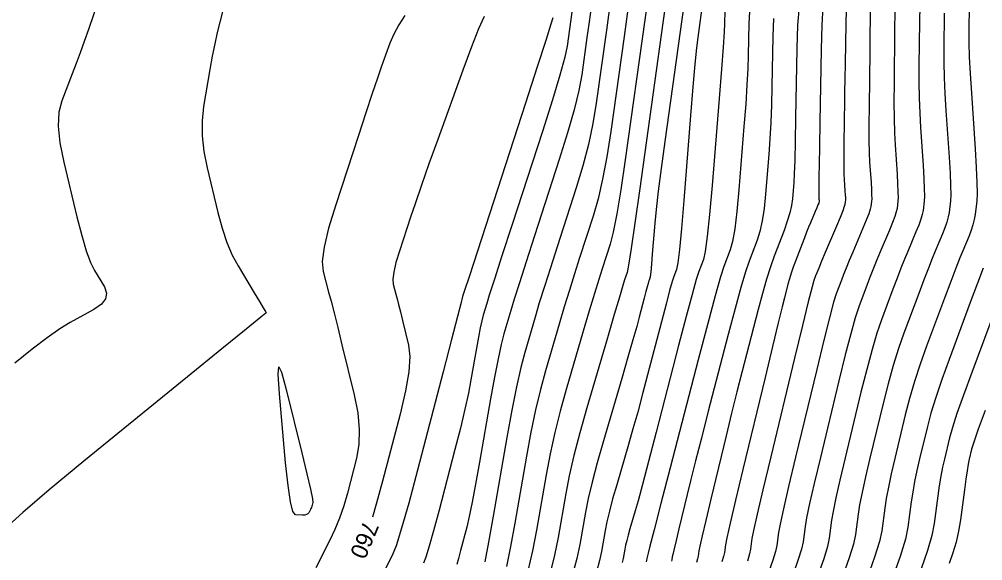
# Model space of a CAD drawing. Extents: x 2082232 to 2083549, y 592624 to 593832.
# Drawn here: x 2082963.13 to 2083003.5, y 593491.17 to 593513.83 of the extents above; entities that cross this region are included whole.
import ezdxf

# ---------------------------------------------------------------- set-up
doc = ezdxf.new("R2010")
doc.units = 0
doc.layers.add('DT_X_Contour_Major', color=7, linetype='Continuous')
doc.layers.add('DT_X_Contour_Minor', color=7, linetype='Continuous')

msp = doc.modelspace()

# ---------------------------------------------------------------- linework, layer by layer
at = {"layer": 'DT_X_Contour_Major'}
for points in [[(2082988.673, 593514.567), (2082988.47, 593513.115), (2082987.915, 593509.132), (2082987.752, 593508.077), (2082987.575, 593507.136), (2082987.384, 593506.309), (2082987.178, 593505.596), (2082986.61, 593503.849), (2082986.396, 593503.183), (2082986.182, 593502.499), (2082985.968, 593501.794), (2082985.753, 593501.07), (2082985.178, 593499.114), (2082984.967, 593498.34), (2082984.763, 593497.487), (2082984.568, 593496.554), (2082984.381, 593495.542), (2082983.891, 593492.736), (2082983.712, 593491.758), (2082983.54, 593490.929)], [(2083002.927, 593514.437), (2083002.914, 593513.323), (2083002.917, 593512.849), (2083002.936, 593512.26), (2083002.972, 593511.558), (2083003.023, 593510.741), (2083003.181, 593508.413), (2083003.229, 593507.622), (2083003.257, 593506.996), (2083003.263, 593506.535), (2083003.247, 593506.238), (2083003.177, 593505.666), (2083003.142, 593505.449), (2083003.088, 593505.228), (2083003.016, 593505.001), (2083002.926, 593504.769), (2083002.661, 593504.143), (2083002.538, 593503.844), (2083002.37, 593503.414), (2083002.157, 593502.853), (2083001.897, 593502.161), (2083001.145, 593500.144), (2083000.878, 593499.397), (2083000.64, 593498.668), (2083000.432, 593497.959), (2083000.252, 593497.267), (2082999.814, 593495.449), (2082999.665, 593494.808), (2082999.544, 593494.248), (2082999.453, 593493.769), (2082999.392, 593493.372), (2082999.266, 593492.42), (2082999.169, 593491.966), (2082998.971, 593491.317), (2082998.671, 593490.473)], [(2082992.691, 593514.179), (2082992.682, 593513.651), (2082992.665, 593513.307), (2082992.622, 593512.67), (2082992.551, 593511.742), (2082992.454, 593510.522), (2082992.159, 593506.878), (2082992.053, 593505.659), (2082991.958, 593504.735), (2082991.872, 593504.106), (2082991.796, 593503.772), (2082991.606, 593503.274), (2082991.499, 593502.941), (2082991.322, 593502.313), (2082991.075, 593501.392), (2082990.756, 593500.178), (2082989.813, 593496.547), (2082989.494, 593495.321), (2082989.242, 593494.364), (2082989.057, 593493.677), (2082988.94, 593493.26), (2082988.719, 593492.507), (2082988.644, 593492.242), (2082988.582, 593492.01), (2082988.535, 593491.812), (2082988.503, 593491.649), (2082988.434, 593491.258), (2082988.399, 593491.09)], [(2082997.775, 593514.222), (2082997.759, 593513.656), (2082997.73, 593511.971), (2082997.719, 593511.357), (2082997.71, 593510.781), (2082997.703, 593510.242), (2082997.696, 593509.741), (2082997.681, 593508.455), (2082997.678, 593508.01), (2082997.679, 593507.641), (2082997.684, 593507.347), (2082997.694, 593507.129), (2082997.727, 593506.648), (2082997.737, 593506.484), (2082997.743, 593506.355), (2082997.744, 593506.259), (2082997.741, 593506.198), (2082997.726, 593506.08), (2082997.7, 593505.99), (2082997.631, 593505.808), (2082997.52, 593505.535), (2082997.367, 593505.169), (2082996.901, 593504.073), (2082996.745, 593503.704), (2082996.625, 593503.418), (2082996.542, 593503.216), (2082996.495, 593503.098), (2082996.419, 593502.893), (2082996.347, 593502.632), (2082996.189, 593502.004), (2082995.945, 593501.007), (2082995.615, 593499.643), (2082994.62, 593495.514), (2082994.291, 593494.138), (2082994.049, 593493.11), (2082993.896, 593492.427), (2082993.83, 593492.091), (2082993.773, 593491.657), (2082993.729, 593491.45), (2082993.639, 593491.154)], [(2082982.615, 593513.949), (2082982.376, 593513.428), (2082982.075, 593512.679), (2082981.712, 593511.702), (2082980.663, 593508.796), (2082980.296, 593507.775), (2082979.985, 593506.894), (2082979.728, 593506.153), (2082979.527, 593505.551), (2082979.061, 593504.131), (2082978.914, 593503.645), (2082978.821, 593503.252), (2082978.783, 593502.952), (2082978.799, 593502.746), (2082978.915, 593502.32), (2082978.965, 593502.131), (2082979.028, 593501.886), (2082979.104, 593501.583), (2082979.192, 593501.223), (2082979.445, 593500.188), (2082979.494, 593499.716), (2082979.45, 593499.079), (2082979.314, 593498.274), (2082979.085, 593497.304), (2082978.352, 593494.494), (2082978.09, 593493.529), (2082977.926, 593492.985)]]:
    msp.add_lwpolyline(points, dxfattribs=at)
at = {"layer": 'DT_X_Contour_Minor'}
for points in [[(2082971.819, 593514.82), (2082971.533, 593513.718), (2082971.426, 593513.283), (2082971.322, 593512.807), (2082971.22, 593512.288), (2082971.121, 593511.728), (2082970.859, 593510.177), (2082970.794, 593509.581), (2082970.796, 593508.955), (2082970.865, 593508.3), (2082971.001, 593507.614), (2082971.453, 593505.747), (2082971.633, 593505.082), (2082971.834, 593504.487), (2082972.056, 593503.962), (2082972.299, 593503.507), (2082972.976, 593502.387), (2082973.197, 593502.02), (2082973.354, 593501.756), (2082973.445, 593501.597), (2082973.472, 593501.541), (2082973.458, 593501.533), (2082973.249, 593501.365), (2082972.634, 593500.865), (2082971.614, 593500.033), (2082970.187, 593498.871), (2082965.841, 593495.328), (2082964.387, 593494.128), (2082963.285, 593493.183), (2082962.535, 593492.495)], [(2082989.492, 593514.893), (2082989.341, 593513.813), (2082988.523, 593507.942), (2082988.339, 593506.689), (2082988.172, 593505.683), (2082988.021, 593504.925), (2082987.888, 593504.415), (2082987.553, 593503.387), (2082987.409, 593502.934), (2082987.23, 593502.35), (2082987.015, 593501.632), (2082986.764, 593500.782), (2082986.047, 593498.338), (2082985.792, 593497.428), (2082985.567, 593496.528), (2082985.372, 593495.64), (2082985.205, 593494.763), (2082984.8, 593492.44), (2082984.634, 593491.579), (2082984.441, 593490.739)], [(2082990.251, 593514.784), (2082990.098, 593513.688), (2082989.131, 593506.752), (2082988.925, 593505.3), (2082988.768, 593504.23), (2082988.659, 593503.541), (2082988.597, 593503.234), (2082988.496, 593502.924), (2082988.423, 593502.685), (2082988.278, 593502.201), (2082988.062, 593501.47), (2082987.775, 593500.494), (2082986.915, 593497.563), (2082986.618, 593496.515), (2082986.371, 593495.569), (2082986.175, 593494.726), (2082986.029, 593493.985), (2082985.708, 593492.145), (2082985.557, 593491.401), (2082985.342, 593490.55)], [(2082966.49, 593514.772), (2082966.031, 593513.408), (2082965.859, 593512.908), (2082965.689, 593512.43), (2082965.521, 593511.976), (2082965.354, 593511.543), (2082964.911, 593510.42), (2082964.792, 593509.944), (2082964.766, 593509.358), (2082964.834, 593508.662), (2082964.996, 593507.856), (2082965.551, 593505.56), (2082965.753, 593504.775), (2082965.942, 593504.139), (2082966.118, 593503.654), (2082966.282, 593503.319), (2082966.701, 593502.625), (2082966.791, 593502.372), (2082966.749, 593502.131), (2082966.573, 593501.904), (2082966.264, 593501.689), (2082965.263, 593501.133), (2082964.837, 593500.872), (2082964.309, 593500.503), (2082963.68, 593500.027), (2082962.95, 593499.443)], [(2082987.909, 593514.641), (2082987.733, 593513.376), (2082987.307, 593510.322), (2082987.166, 593509.465), (2082986.979, 593508.589), (2082986.747, 593507.693), (2082986.469, 593506.777), (2082985.666, 593504.311), (2082985.383, 593503.432), (2082985.134, 593502.648), (2082984.92, 593501.956), (2082984.741, 593501.359), (2082984.31, 593499.889), (2082984.141, 593499.253), (2082983.96, 593498.446), (2082983.765, 593497.469), (2082983.556, 593496.32), (2082982.982, 593493.031), (2082982.789, 593491.937), (2082982.639, 593491.119)], [(2082990.975, 593514.429), (2082990.179, 593508.719), (2082990.024, 593507.581), (2082989.902, 593506.63), (2082989.813, 593505.867), (2082989.757, 593505.291), (2082989.653, 593504.005), (2082989.617, 593503.577), (2082989.587, 593503.26), (2082989.562, 593503.054), (2082989.543, 593502.957), (2082989.501, 593502.847), (2082989.478, 593502.773), (2082989.439, 593502.634), (2082989.384, 593502.43), (2082989.313, 593502.161), (2082989.104, 593501.357), (2082989, 593500.97), (2082988.843, 593500.415), (2082988.634, 593499.689), (2082988.373, 593498.795), (2082987.606, 593496.183), (2082987.344, 593495.262), (2082987.131, 593494.459), (2082986.967, 593493.774), (2082986.854, 593493.206), (2082986.617, 593491.849), (2082986.494, 593491.266), (2082986.301, 593490.536)], [(2082991.777, 593514.634), (2082991.56, 593513.075), (2082991.509, 593512.639), (2082991.442, 593511.947), (2082991.358, 593511.001), (2082991.259, 593509.798), (2082990.972, 593506.252), (2082990.872, 593505.074), (2082990.789, 593504.2), (2082990.721, 593503.63), (2082990.67, 593503.364), (2082990.554, 593503.06), (2082990.489, 593502.857), (2082990.381, 593502.474), (2082990.229, 593501.911), (2082990.035, 593501.169), (2082989.459, 593498.952), (2082989.247, 593498.146), (2082989.042, 593497.389), (2082988.846, 593496.683), (2082988.657, 593496.027), (2082988.163, 593494.345), (2082987.994, 593493.752), (2082987.856, 593493.235), (2082987.751, 593492.793), (2082987.678, 593492.427), (2082987.526, 593491.553), (2082987.446, 593491.178), (2082987.322, 593490.707)], [(2082996.802, 593514.374), (2082996.754, 593513.59), (2082996.725, 593512.567), (2082996.672, 593509.522), (2082996.654, 593508.509), (2082996.641, 593507.753), (2082996.633, 593507.254), (2082996.629, 593507.014), (2082996.626, 593506.715), (2082996.625, 593506.611), (2082996.625, 593506.525), (2082996.626, 593506.457), (2082996.629, 593506.407), (2082996.636, 593506.295), (2082996.639, 593506.257), (2082996.64, 593506.227), (2082996.64, 593506.204), (2082996.639, 593506.19), (2082996.636, 593506.163), (2082996.626, 593506.132), (2082996.597, 593506.059), (2082996.549, 593505.945), (2082996.483, 593505.789), (2082996.283, 593505.317), (2082996.205, 593505.129), (2082996.12, 593504.918), (2082996.028, 593504.684), (2082995.929, 593504.427), (2082995.656, 593503.711), (2082995.559, 593503.449), (2082995.474, 593503.201), (2082995.401, 593502.965), (2082995.339, 593502.744), (2082995.19, 593502.17), (2082995.098, 593501.801), (2082994.932, 593501.123), (2082994.693, 593500.137), (2082994.38, 593498.843), (2082993.449, 593494.98), (2082993.142, 593493.697), (2082992.917, 593492.745), (2082992.776, 593492.125), (2082992.718, 593491.835), (2082992.675, 593491.505), (2082992.641, 593491.347), (2082992.572, 593491.122)], [(2083000.863, 593514.397), (2083000.849, 593513.738), (2083000.827, 593511.881), (2083000.825, 593511.198), (2083000.835, 593510.539), (2083000.857, 593509.905), (2083000.891, 593509.296), (2083000.999, 593507.707), (2083001.032, 593507.167), (2083001.051, 593506.739), (2083001.055, 593506.424), (2083001.045, 593506.222), (2083000.997, 593505.832), (2083000.965, 593505.666), (2083000.905, 593505.46), (2083000.818, 593505.214), (2083000.702, 593504.929), (2083000.357, 593504.115), (2083000.221, 593503.788), (2083000.072, 593503.415), (2082999.911, 593502.998), (2082999.737, 593502.536), (2082999.255, 593501.244), (2082999.066, 593500.691), (2082998.86, 593500.003), (2082998.637, 593499.178), (2082998.398, 593498.218), (2082997.736, 593495.475), (2082997.515, 593494.54), (2082997.346, 593493.793), (2082997.23, 593493.232), (2082997.167, 593492.86), (2082997.069, 593492.115), (2082996.993, 593491.76), (2082996.838, 593491.252), (2082996.604, 593490.592)], [(2082979.288, 593513.987), (2082979.032, 593513.593), (2082978.824, 593513.207), (2082978.664, 593512.827), (2082978.302, 593511.826), (2082978.14, 593511.363), (2082977.923, 593510.725), (2082977.652, 593509.913), (2082977.327, 593508.927), (2082976.39, 593506.064), (2082976.093, 593505.085), (2082975.906, 593504.293), (2082975.829, 593503.689), (2082975.862, 593503.272), (2082976.095, 593502.413), (2082976.196, 593502.033), (2082976.322, 593501.538), (2082976.475, 593500.927), (2082976.653, 593500.202), (2082977.163, 593498.115), (2082977.313, 593497.361), (2082977.379, 593496.666), (2082977.361, 593496.03), (2082977.26, 593495.453), (2082976.879, 593493.992), (2082976.726, 593493.458), (2082976.553, 593492.953), (2082976.36, 593492.476), (2082976.148, 593492.028), (2082975.555, 593490.87)], [(2082986.29, 593514.131), (2082986.091, 593512.703), (2082985.993, 593512.242), (2082985.786, 593511.495), (2082985.472, 593510.461), (2082985.05, 593509.14), (2082983.78, 593505.235), (2082983.356, 593503.93), (2082983.038, 593502.946), (2082982.825, 593502.281), (2082982.718, 593501.935), (2082982.573, 593501.44), (2082982.514, 593501.215), (2082982.447, 593500.911), (2082982.372, 593500.529), (2082982.289, 593500.068), (2082982.056, 593498.733), (2082981.949, 593498.175), (2082981.801, 593497.505), (2082981.613, 593496.72), (2082981.384, 593495.822), (2082980.72, 593493.277), (2082980.492, 593492.422), (2082980.307, 593491.769), (2082980.165, 593491.315), (2082980.066, 593491.063)], [(2082987.064, 593514.134), (2082986.993, 593513.624), (2082986.915, 593513.065), (2082986.699, 593511.513), (2082986.579, 593510.854), (2082986.383, 593510.042), (2082986.109, 593509.077), (2082985.759, 593507.959), (2082984.723, 593504.773), (2082984.369, 593503.681), (2082984.086, 593502.797), (2082983.873, 593502.118), (2082983.73, 593501.647), (2082983.441, 593500.665), (2082983.325, 593500.218), (2082983.193, 593499.616), (2082983.044, 593498.857), (2082982.879, 593497.941), (2082982.417, 593495.293), (2082982.253, 593494.378), (2082982.109, 593493.619), (2082981.984, 593493.017), (2082981.879, 593492.572), (2082981.623, 593491.593), (2082981.536, 593491.264), (2082981.465, 593491.012)], [(2082993.733, 593514.141), (2082993.697, 593513.654), (2082993.674, 593512.333), (2082993.657, 593511.776), (2082993.621, 593511.092), (2082993.567, 593510.284), (2082993.496, 593509.35), (2082993.281, 593506.691), (2082993.198, 593505.787), (2082993.11, 593505.066), (2082993.018, 593504.53), (2082992.922, 593504.179), (2082992.658, 593503.488), (2082992.517, 593503.049), (2082992.29, 593502.25), (2082991.977, 593501.092), (2082991.579, 593499.575), (2082990.404, 593495.05), (2082990.015, 593493.555), (2082989.732, 593492.462), (2082989.554, 593491.771), (2082989.481, 593491.484), (2082989.425, 593491.254), (2082989.407, 593491.178), (2082989.393, 593491.121)], [(2082995.808, 593514.373), (2082995.744, 593513.591), (2082995.71, 593512.604), (2082995.659, 593509.699), (2082995.64, 593508.714), (2082995.62, 593507.936), (2082995.6, 593507.367), (2082995.58, 593507.005), (2082995.524, 593506.318), (2082995.486, 593506.042), (2082995.416, 593505.729), (2082995.311, 593505.38), (2082995.174, 593504.993), (2082994.763, 593503.915), (2082994.605, 593503.472), (2082994.439, 593502.953), (2082994.266, 593502.358), (2082994.086, 593501.688), (2082993.595, 593499.797), (2082993.404, 593499.052), (2082993.199, 593498.236), (2082992.98, 593497.349), (2082992.747, 593496.39), (2082992.108, 593493.738), (2082991.897, 593492.857), (2082991.743, 593492.204), (2082991.646, 593491.778), (2082991.606, 593491.579), (2082991.576, 593491.352), (2082991.553, 593491.244), (2082991.506, 593491.089)], [(2082998.785, 593514.206), (2082998.78, 593513.809), (2082998.772, 593513.23), (2082998.763, 593512.469), (2082998.737, 593510.195), (2082998.731, 593509.409), (2082998.733, 593508.756), (2082998.742, 593508.237), (2082998.76, 593507.851), (2082998.818, 593507.001), (2082998.836, 593506.712), (2082998.845, 593506.483), (2082998.848, 593506.314), (2082998.842, 593506.206), (2082998.816, 593505.997), (2082998.788, 593505.882), (2082998.722, 593505.692), (2082998.619, 593505.428), (2082998.478, 593505.089), (2082998.053, 593504.087), (2082997.904, 593503.732), (2082997.774, 593503.417), (2082997.665, 593503.144), (2082997.576, 593502.911), (2082997.364, 593502.343), (2082997.253, 593501.985), (2082997.079, 593501.337), (2082996.843, 593500.397), (2082996.543, 593499.168), (2082995.659, 593495.501), (2082995.365, 593494.272), (2082995.148, 593493.337), (2082995.007, 593492.696), (2082994.943, 593492.347), (2082994.872, 593491.81), (2082994.817, 593491.553), (2082994.705, 593491.187), (2082994.536, 593490.71)], [(2082999.821, 593514.141), (2082999.809, 593513.389), (2082999.783, 593511.16), (2082999.779, 593510.372), (2082999.784, 593509.678), (2082999.8, 593509.079), (2082999.826, 593508.574), (2082999.909, 593507.354), (2082999.934, 593506.939), (2082999.948, 593506.611), (2082999.951, 593506.369), (2082999.943, 593506.214), (2082999.907, 593505.915), (2082999.877, 593505.774), (2082999.814, 593505.576), (2082999.718, 593505.321), (2082999.59, 593505.009), (2082999.205, 593504.101), (2082999.062, 593503.76), (2082998.923, 593503.416), (2082998.788, 593503.071), (2082998.656, 593502.723), (2082998.309, 593501.794), (2082998.159, 593501.338), (2082997.97, 593500.67), (2082997.74, 593499.788), (2082997.47, 593498.693), (2082996.698, 593495.488), (2082996.44, 593494.406), (2082996.247, 593493.565), (2082996.119, 593492.964), (2082996.055, 593492.603), (2082995.97, 593491.962), (2082995.905, 593491.656), (2082995.771, 593491.219), (2082995.57, 593490.651)], [(2083001.888, 593514.088), (2083001.87, 593512.602), (2083001.871, 593512.023), (2083001.886, 593511.399), (2083001.914, 593510.731), (2083001.957, 593510.019), (2083002.09, 593508.06), (2083002.131, 593507.394), (2083002.154, 593506.868), (2083002.159, 593506.48), (2083002.146, 593506.23), (2083002.087, 593505.749), (2083002.054, 593505.558), (2083001.997, 593505.344), (2083001.917, 593505.107), (2083001.814, 593504.849), (2083001.509, 593504.129), (2083001.38, 593503.816), (2083001.221, 593503.414), (2083001.034, 593502.925), (2083000.817, 593502.349), (2083000.2, 593500.694), (2082999.972, 593500.044), (2082999.75, 593499.335), (2082999.534, 593498.568), (2082999.325, 593497.742), (2082998.775, 593495.462), (2082998.59, 593494.674), (2082998.445, 593494.02), (2082998.342, 593493.501), (2082998.279, 593493.116), (2082998.168, 593492.268), (2082998.081, 593491.863), (2082997.904, 593491.284), (2082997.638, 593490.533)], [(2082985.483, 593513.893), (2082985.406, 593513.63), (2082985.19, 593512.948), (2082984.835, 593511.844), (2082984.34, 593510.321), (2082981.99, 593503.095), (2082981.778, 593502.443), (2082981.707, 593502.223), (2082981.704, 593502.216), (2082981.703, 593502.212), (2082981.702, 593502.207), (2082981.701, 593502.201), (2082981.7, 593502.194), (2082981.696, 593502.173), (2082981.645, 593501.973), (2082981.493, 593501.39), (2082981.241, 593500.423), (2082980.889, 593499.073), (2082979.817, 593494.961), (2082979.449, 593493.581), (2082979.15, 593492.525), (2082978.92, 593491.793), (2082978.76, 593491.384), (2082978.423, 593490.727)], [(2082994.738, 593513.866), (2082994.704, 593513.129), (2082994.667, 593511.016), (2082994.648, 593510.245), (2082994.621, 593509.514), (2082994.584, 593508.825), (2082994.538, 593508.177), (2082994.402, 593506.505), (2082994.342, 593505.914), (2082994.263, 593505.398), (2082994.165, 593504.955), (2082994.048, 593504.586), (2082993.71, 593503.701), (2082993.561, 593503.26), (2082993.364, 593502.602), (2082993.122, 593501.725), (2082992.832, 593500.631), (2082991.999, 593497.423), (2082991.71, 593496.303), (2082991.465, 593495.349), (2082991.267, 593494.56), (2082991.114, 593493.937), (2082990.766, 593492.496), (2082990.652, 593492.017), (2082990.568, 593491.662), (2082990.515, 593491.431), (2082990.494, 593491.323), (2082990.478, 593491.2), (2082990.465, 593491.141)], [(2083003.519, 593503.413), (2083003.28, 593502.78), (2083002.978, 593501.974), (2083002.091, 593499.594), (2083001.784, 593498.75), (2083001.53, 593498.001), (2083001.329, 593497.349), (2083001.18, 593496.792), (2083000.853, 593495.436), (2083000.739, 593494.942), (2083000.643, 593494.476), (2083000.565, 593494.038), (2083000.504, 593493.628), (2083000.365, 593492.573), (2083000.257, 593492.069), (2083000.037, 593491.349), (2082999.705, 593490.414)], [(2083004.058, 593501.787), (2083003.036, 593499.044), (2083002.69, 593498.103), (2083002.42, 593497.334), (2083002.226, 593496.739), (2083002.107, 593496.317), (2083001.892, 593495.424), (2083001.814, 593495.076), (2083001.742, 593494.704), (2083001.676, 593494.306), (2083001.616, 593493.884), (2083001.463, 593492.725), (2083001.365, 593492.224), (2083001.186, 593491.591), (2083000.925, 593490.824)], [(2082974.032, 593498.15), (2082973.977, 593498.974), (2082974.007, 593499.278), (2082974.122, 593499.063), (2082974.322, 593498.328), (2082974.97, 593495.676), (2082975.182, 593494.8), (2082975.329, 593494.163), (2082975.414, 593493.763), (2082975.434, 593493.602), (2082975.405, 593493.489), (2082975.392, 593493.446), (2082975.376, 593493.401), (2082975.355, 593493.354), (2082975.332, 593493.304), (2082975.263, 593493.171), (2082975.227, 593493.127), (2082975.17, 593493.097), (2082975.093, 593493.08), (2082974.995, 593493.077), (2082974.706, 593493.086), (2082974.599, 593493.224), (2082974.495, 593493.633), (2082974.393, 593494.311), (2082974.294, 593495.26), (2082974.032, 593498.15)], [(2083003.596, 593497.455), (2083003.31, 593496.667), (2083003.123, 593496.129), (2083003.035, 593495.842), (2083002.931, 593495.411), (2083002.889, 593495.21), (2083002.841, 593494.931), (2083002.788, 593494.575), (2083002.728, 593494.14), (2083002.562, 593492.878), (2083002.485, 593492.409), (2083002.381, 593491.948), (2083002.249, 593491.496), (2083002.089, 593491.052)]]:
    msp.add_lwpolyline(points, dxfattribs=at)

# ---------------------------------------------------------------- texts
at = {"layer": 'DT_X_Contour_Major'}
msp.add_text('760', height=0.7, rotation=247.3397, dxfattribs=at).set_placement((2082977.575, 593492.893))

doc.saveas('drawing.dxf')
